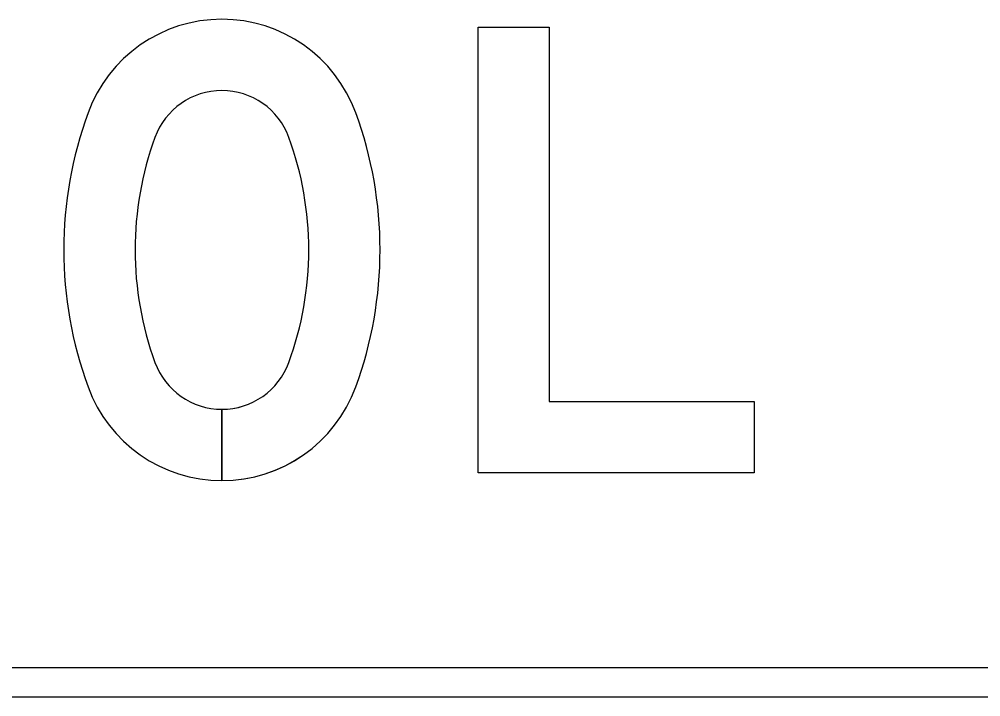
# Model space of a CAD drawing. Extents: x 0 to 770, y 0 to 495.
# Drawn here: x 463.12 to 489.65, y 441.05 to 459.74 of the extents above; entities that cross this region are included whole.
import ezdxf

# ---------------------------------------------------------------- set-up
doc = ezdxf.new("R2010")
doc.units = 0
for name, color, linetype in [('GSBWFill', 7, 'Continuous'), ('GSColorFill', 7, 'Continuous'), ('GSOutline', 7, 'Continuous')]:
    doc.layers.add(name, color=color, linetype=linetype)

msp = doc.modelspace()

# ---------------------------------------------------------------- linework, layer by layer
at = {"layer": 'GSBWFill'}
for p, q in [((468.71, 448.982), (468.71, 447.015)), ((468.711, 447.015), (468.711, 448.982)), ((550.774, 441.852), (406.317, 441.852)), ((406.317, 441.053), (550.774, 441.053))]:
    msp.add_line(p, q, dxfattribs=at)
msp.add_lwpolyline([(477.746, 449.198), (483.402, 449.198), (483.402, 447.23), (475.779, 447.23), (475.779, 459.525), (477.746, 459.525)], close=True, dxfattribs=at)
for centre, major_axis, start_param, end_param in [((468.71, 455.806), (0, 3.934), 5.063177, 7.503193), ((468.71, 455.806), (0, 1.967), 5.063177, 7.503193), ((475.346, 453.378), (0, 11), 1.220008, 1.921585), ((462.075, 453.378), (0, 11), 4.361601, 5.063177), ((475.346, 453.378), (0, 9.033), 1.220008, 1.921585), ((462.075, 453.378), (0, 9.033), 4.361601, 5.063177), ((468.71, 450.949), (0, 1.967), 1.921585, 3.141593), ((468.71, 450.949), (0, 1.967), 3.141905, 4.361601), ((468.71, 450.949), (0, 3.934), 1.921585, 3.141593), ((468.71, 450.949), (0, 3.934), 3.141749, 4.361601)]:
    msp.add_ellipse(centre, major_axis=major_axis, ratio=0.999993, start_param=start_param, end_param=end_param, dxfattribs=at)
at = {"layer": 'GSColorFill'}
for p, q in [((468.71, 448.982), (468.71, 447.015)), ((468.711, 447.015), (468.711, 448.982)), ((550.774, 441.852), (406.317, 441.852)), ((406.317, 441.053), (550.774, 441.053))]:
    msp.add_line(p, q, dxfattribs=at)
msp.add_lwpolyline([(477.746, 449.198), (483.402, 449.198), (483.402, 447.23), (475.779, 447.23), (475.779, 459.525), (477.746, 459.525)], close=True, dxfattribs=at)
for centre, major_axis, start_param, end_param in [((468.71, 455.806), (0, 3.934), 5.063177, 7.503193), ((468.71, 455.806), (0, 1.967), 5.063177, 7.503193), ((475.346, 453.378), (0, 11), 1.220008, 1.921585), ((462.075, 453.378), (0, 11), 4.361601, 5.063177), ((475.346, 453.378), (0, 9.033), 1.220008, 1.921585), ((462.075, 453.378), (0, 9.033), 4.361601, 5.063177), ((468.71, 450.949), (0, 1.967), 1.921585, 3.141593), ((468.71, 450.949), (0, 1.967), 3.141905, 4.361601), ((468.71, 450.949), (0, 3.934), 1.921585, 3.141593), ((468.71, 450.949), (0, 3.934), 3.141749, 4.361601)]:
    msp.add_ellipse(centre, major_axis=major_axis, ratio=0.999993, start_param=start_param, end_param=end_param, dxfattribs=at)
at = {"layer": 'GSOutline'}
for p, q in [((550.774, 441.852), (406.317, 441.852)), ((406.317, 441.053), (550.774, 441.053))]:
    msp.add_line(p, q, dxfattribs=at)
msp.add_lwpolyline([(477.746, 449.198), (483.402, 449.198), (483.402, 447.23), (475.779, 447.23), (475.779, 459.525), (477.746, 459.525)], close=True, dxfattribs=at)
for centre, major_axis, start_param, end_param in [((468.71, 455.806), (0, 3.934), 5.063177, 7.503193), ((468.71, 455.806), (0, 1.967), 5.063177, 7.503193), ((475.346, 453.378), (0, 11), 1.220008, 1.921585), ((462.075, 453.378), (0, 11), 4.361601, 5.063177), ((475.346, 453.378), (0, 9.033), 1.220008, 1.921585), ((462.075, 453.378), (0, 9.033), 4.361601, 5.063177), ((468.71, 450.949), (0, 1.967), 1.921585, 4.361601), ((468.71, 450.949), (0, 3.934), 1.921585, 4.361601)]:
    msp.add_ellipse(centre, major_axis=major_axis, ratio=0.999993, start_param=start_param, end_param=end_param, dxfattribs=at)

doc.saveas('drawing.dxf')
